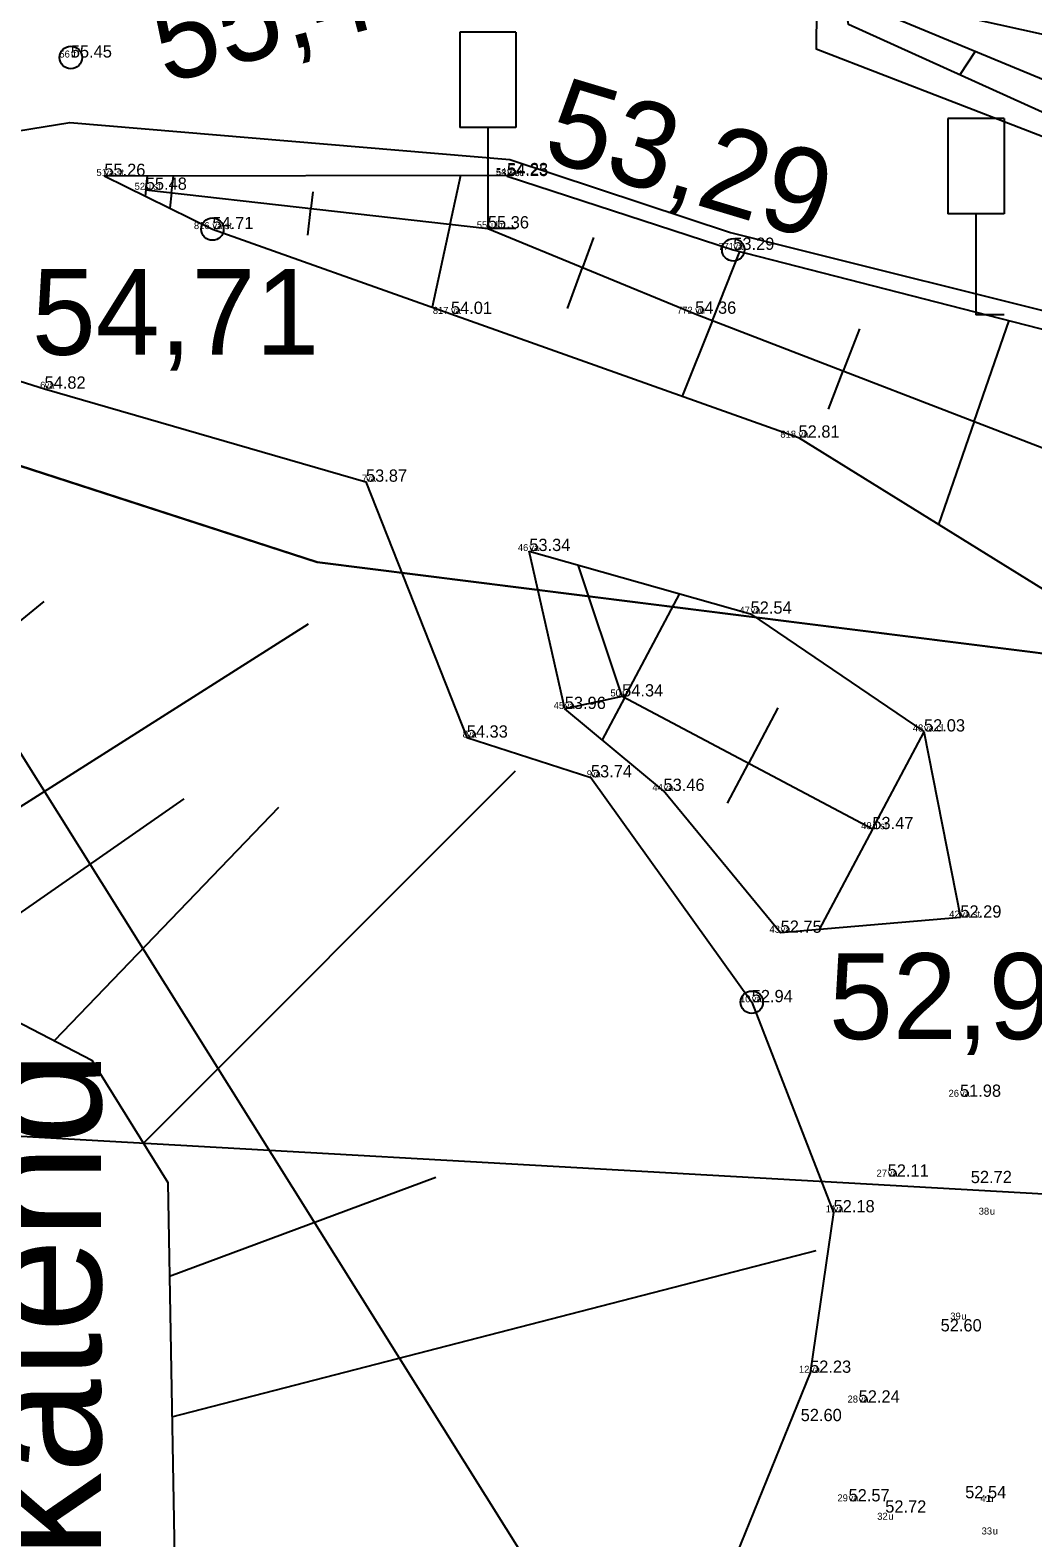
# Model space of a CAD drawing. Extents: x 700746 to 706058, y 6570320 to 6580460.
# Drawn here: x 702869.88 to 702898.47, y 6577342.76 to 6577385.77 of the extents above; entities that cross this region are included whole.
import ezdxf

# ---------------------------------------------------------------- set-up
doc = ezdxf.new("R2010")
doc.units = 0
for name, color, linetype in [('kataster', 7, 'Continuous'), ('KORGUS-EH2000', 7, 'Continuous'), ('Lamami horisontaal_EH2000', 7, 'Continuous'), ('LIIKLUS', 7, 'Continuous'), ('Lõige', 7, 'Continuous'), ('MOOTKORG-EH2000', 7, 'Continuous'), ('MOOTKORG_MUU', 7, 'Continuous'), ('MOOTNR', 7, 'Continuous'), ('RELJEEF', 7, 'Continuous'), ('TEE', 7, 'Continuous')]:
    doc.layers.add(name, color=color, linetype=linetype)

msp = doc.modelspace()

# ---------------------------------------------------------------- linework, layer by layer
at = {"layer": 'kataster'}
msp.add_lwpolyline([(702859.8, 6577465.72), (703125.43, 6577441.71), (703167.04, 6577172.32), (703141.54, 6577201.64), (703129.16, 6577218.59), (703119.31, 6577233.95), (703096.08, 6577280.59), (703057.1, 6577329.85), (703041.25, 6577339.7), (703019.19, 6577342.06), (703005.04, 6577344.66), (702961.68, 6577364.05), (702944.77, 6577367.92), (702900.72, 6577367.74), (702878.06, 6577370.59), (702863.2, 6577375.41), (702862.38, 6577440.12)], close=True, dxfattribs=at)
msp.add_lwpolyline([(702754.28, 6577347.92), (702820.1, 6577376.69), (702831.19, 6577380.43), (702839.86, 6577381.59), (702851.4, 6577379.23), (702863.2, 6577375.41), (702878.06, 6577370.59), (702900.72, 6577367.74), (702944.77, 6577367.92), (702961.68, 6577364.05), (703005.04, 6577344.66), (703019.19, 6577342.06), (703041.25, 6577339.7), (703057.1, 6577329.85), (703096.08, 6577280.59), (703119.31, 6577233.95), (703129.16, 6577218.59), (703141.54, 6577201.64), (703167.04, 6577172.32), (703168.73, 6577170.37), (703277.36, 6577072.83), (703231.53, 6577106.55), (703089.87, 6577211.79), (702713.81, 6577334.91)], dxfattribs=at)
at = {"layer": 'KORGUS-EH2000'}
for centre in [(702871.039, 6577384.988), (702875.075, 6577380.094), (702889.928, 6577379.502), (702890.454, 6577358.04)]:
    msp.add_circle(centre, 0.32, dxfattribs=at)
at = {"layer": 'Lamami horisontaal_EH2000'}
msp.add_lwpolyline([(702863.212, 6577375.516), (702864.599, 6577373.132), (702895.022, 6577324.542), (702899.247, 6577316.507), (702902.08, 6577308.124), (702903.52, 6577299.393), (702903.566, 6577290.315), (702902.362, 6577273.159)], dxfattribs=at)
at = {"layer": 'LIIKLUS'}
for p, q in [((702882.131, 6577385.714), (702882.131, 6577382.994)), ((702883.731, 6577385.714), (702882.131, 6577385.714)), ((702883.731, 6577385.714), (702883.731, 6577382.994)), ((702883.731, 6577382.994), (702882.131, 6577382.994)), ((702882.931, 6577382.994), (702882.931, 6577380.114)), ((702896.048, 6577383.246), (702896.048, 6577380.526)), ((702897.648, 6577383.246), (702896.048, 6577383.246)), ((702897.648, 6577383.246), (702897.648, 6577380.526)), ((702897.648, 6577380.526), (702896.048, 6577380.526)), ((702896.848, 6577380.526), (702896.848, 6577377.646)), ((702883.731, 6577380.114), (702882.931, 6577380.114)), ((702897.648, 6577377.646), (702896.848, 6577377.646))]:
    msp.add_line(p, q, dxfattribs=at)
at = {"layer": 'Lõige'}
msp.add_lwpolyline([(702837.755, 6577356.016), (702922.378, 6577351.241), (702934.372, 6577351.305), (702975.89, 6577340.204), (703011.296, 6577328.533), (703048.269, 6577288.507), (703082.822, 6577285.406), (703165.082, 6577283.623)], dxfattribs=at)
at = {"layer": 'RELJEEF'}
for p, q in [((702904.231, 6577384.439), (702895.566, 6577386.349)), ((702896.821, 6577385.161), (702896.386, 6577384.491)), ((702873.176, 6577381.216), (702873.156, 6577381.038)), ((702873.176, 6577381.216), (702873.221, 6577381.612)), ((702873.908, 6577381.133), (702873.962, 6577381.614)), ((702881.857, 6577380.235), (702882.161, 6577381.63)), ((702873.908, 6577381.133), (702873.858, 6577380.693)), ((702877.936, 6577381.153), (702877.883, 6577380.684)), ((702877.797, 6577379.921), (702877.883, 6577380.684)), ((702881.857, 6577380.235), (702881.342, 6577377.866)), ((702885.942, 6577379.851), (702885.63, 6577379.002)), ((702889.333, 6577377.489), (702890.114, 6577379.454)), ((702885.198, 6577377.825), (702885.63, 6577379.002)), ((702889.333, 6577377.489), (702888.474, 6577375.326)), ((702896.796, 6577374.607), (702897.793, 6577377.483)), ((702893.53, 6577377.253), (702893.065, 6577376.048)), ((702892.645, 6577374.961), (702893.065, 6577376.048)), ((702896.796, 6577374.607), (702895.778, 6577371.671)), ((702886.759, 6577366.763), (702885.51, 6577370.485)), ((702886.826, 6577366.727), (702888.402, 6577369.696)), ((702870.266, 6577369.475), (702865.278, 6577365.388)), ((702886.759, 6577366.763), (702885.123, 6577366.405)), ((702886.826, 6577366.727), (702886.187, 6577365.522)), ((702891.201, 6577366.437), (702890.36, 6577364.852)), ((702893.893, 6577362.977), (702895.367, 6577365.754)), ((702873.115, 6577354.015), (702883.716, 6577364.64)), ((702889.759, 6577363.721), (702890.36, 6577364.852)), ((702867.02, 6577358.786), (702874.27, 6577363.842)), ((702876.96, 6577363.591), (702870.571, 6577356.944)), ((702893.893, 6577362.977), (702892.373, 6577360.114)), ((702881.448, 6577353.044), (702873.853, 6577350.212)), ((702873.922, 6577346.213), (702892.287, 6577350.962))]:
    msp.add_line(p, q, dxfattribs=at)
for points in [[(702959.276, 6577364.547), (702943.922, 6577369.296), (702928.7, 6577373.581), (702914.965, 6577377.676), (702902.346, 6577381.794), (702893.216, 6577385.926), (702892.965, 6577387.489), (702902.637, 6577388.777), (702915.316, 6577394.226), (702930.566, 6577399.878), (702940.613, 6577403.8), (702954.991, 6577404.413), (702972.228, 6577402.419), (702989.167, 6577399.922), (703001.859, 6577398.018), (703005.921, 6577398.178)], [(702957.946, 6577366.452), (702944.292, 6577370.593), (702930.162, 6577375.469), (702915.527, 6577378.902), (702903.252, 6577382.497), (702894.301, 6577386.205), (702903.286, 6577387.225), (702916.266, 6577392.717), (702931.378, 6577398.612), (702942.035, 6577402.266), (702955.937, 6577401.629), (702970.396, 6577399.697), (702989.632, 6577397.26), (703003.85, 6577395.662), (703007.731, 6577396.131)], [(702871.994, 6577381.61), (702883.476, 6577381.633), (702883.478, 6577381.606), (702889.928, 6577379.502), (702900.818, 6577376.706), (702913.481, 6577373.665), (702928.116, 6577369.388), (702933.022, 6577368.636), (702946.427, 6577364.841), (702951.094, 6577363.181), (702956.32, 6577360.15)], [(702871.994, 6577381.61), (702875.075, 6577380.094), (702881.878, 6577377.676), (702891.788, 6577374.146), (702900.388, 6577368.812), (702903.264, 6577369.463)], [(702873.176, 6577381.216), (702882.931, 6577380.114), (702888.841, 6577377.679), (702900.184, 6577373.299), (702902.171, 6577374.278), (702912.42, 6577371.47), (702915.94, 6577370.33), (702918.85, 6577369.49), (702924.01, 6577367.22), (702928.41, 6577367.37), (702932.5, 6577367.23), (702936.56, 6577365.51), (702940.43, 6577364.18), (702943.95, 6577362.59), (702947.01, 6577361.71), (702949.77, 6577360.15), (702956.32, 6577360.15)], [(702850.304, 6577373.096), (702853.998, 6577376.704), (702860.008, 6577378.776), (702870.29, 6577375.542), (702879.455, 6577372.888), (702882.328, 6577365.589), (702885.868, 6577364.454), (702890.454, 6577358.04), (702892.788, 6577352.046), (702892.118, 6577347.469), (702890.015, 6577342.295), (702892.471, 6577338.576)], [(702896.402, 6577360.454), (702891.278, 6577360.021), (702887.938, 6577364.068), (702885.123, 6577366.405), (702884.111, 6577370.911)], [(702884.111, 6577370.911), (702890.421, 6577369.124), (702895.365, 6577365.763), (702896.402, 6577360.454)], [(702877.803, 6577368.826), (702866.299, 6577361.52), (702859.486, 6577359.723)], [(702893.893, 6577362.977), (702886.759, 6577366.763)], [(702867.02, 6577358.786), (702871.641, 6577356.389), (702873.806, 6577352.901), (702874.057, 6577338.46), (702866.664, 6577339.342), (702867.02, 6577358.786)]]:
    msp.add_lwpolyline(points, dxfattribs=at)
at = {"layer": 'TEE'}
for points in [[(702892.321, 6577388.624), (702892.288, 6577385.241), (702902.125, 6577381.434), (702914.602, 6577377.189), (702928.482, 6577373.225), (702943.935, 6577368.799), (702959.049, 6577364.41), (702963.274, 6577363.624), (702966.639, 6577362.72)], [(702756.201, 6577344.978), (702755.862, 6577345.097), (702769.029, 6577353.199), (702793.809, 6577364.453), (702820.1, 6577376.69), (702831.677, 6577380.074), (702841.966, 6577380.93), (702849.963, 6577381.001), (702863.162, 6577381.857), (702871.014, 6577383.133), (702883.558, 6577382.084), (702889.844, 6577380.002), (702900.96, 6577377.223), (702913.312, 6577373.986), (702927.908, 6577369.81), (702933.066, 6577368.815), (702946.691, 6577365.04), (702960.382, 6577360.214), (702961.135, 6577360.03)]]:
    msp.add_lwpolyline(points, dxfattribs=at)

# ---------------------------------------------------------------- texts
at = {"layer": 'KORGUS-EH2000'}
for s, rotation, p in [('55,45', 14.9929, (702873.727, 6577384.237)), ('53,29', 343.3151, (702884.424, 6577382.12))]:
    msp.add_text(s, height=2.45, rotation=rotation, dxfattribs=at).set_placement(p)
for s, p in [('54,71', (702869.927, 6577376.508)), ('52,94', (702892.654, 6577356.988))]:
    msp.add_text(s, height=2.45, dxfattribs=at).set_placement(p)
at = {"layer": 'MOOTKORG-EH2000'}
for s, p in [('55.45', (702871.039, 6577384.988)), ('55.26', (702871.994, 6577381.61)), ('54.23', (702883.476, 6577381.633)), ('54.25', (702883.478, 6577381.606)), ('55.48', (702873.176, 6577381.216)), ('54.71', (702875.075, 6577380.094)), ('55.36', (702882.931, 6577380.114)), ('53.29', (702889.928, 6577379.502)), ('54.01', (702881.878, 6577377.676)), ('54.36', (702888.841, 6577377.679)), ('54.82', (702870.29, 6577375.542)), ('52.81', (702891.788, 6577374.146)), ('53.87', (702879.455, 6577372.888)), ('53.34', (702884.111, 6577370.911)), ('52.54', (702890.421, 6577369.124)), ('54.34', (702886.759, 6577366.763)), ('53.96', (702885.123, 6577366.405)), ('54.33', (702882.328, 6577365.589)), ('54.33', (702882.328, 6577365.589)), ('52.03', (702895.365, 6577365.763)), ('53.74', (702885.868, 6577364.454)), ('53.46', (702887.938, 6577364.068)), ('53.47', (702893.893, 6577362.977)), ('52.29', (702896.402, 6577360.454)), ('52.75', (702891.278, 6577360.021)), ('52.94', (702890.454, 6577358.04)), ('51.98', (702896.392, 6577355.342)), ('51.98', (702896.392, 6577355.342)), ('52.11', (702894.33, 6577353.065)), ('52.72', (702896.7, 6577352.88)), ('52.18', (702892.788, 6577352.046)), ('52.60', (702895.84, 6577348.65)), ('52.23', (702892.118, 6577347.469)), ('52.24', (702893.503, 6577346.62)), ('52.60', (702891.85, 6577346.09)), ('52.54', (702896.54, 6577343.89)), ('52.57', (702893.215, 6577343.801)), ('52.72', (702894.26, 6577343.48))]:
    msp.add_text(s, height=0.35, dxfattribs=at).set_placement(p)
at = {"layer": 'MOOTKORG_MUU'}
for s, p in [('tt', (702871.039, 6577384.988)), ('va st', (702871.994, 6577381.61)), ('va', (702883.476, 6577381.633)), ('u st', (702883.478, 6577381.606)), ('u st', (702873.176, 6577381.216)), ('va st', (702875.075, 6577380.094)), ('u lm', (702882.931, 6577380.114)), ('va', (702889.928, 6577379.502)), ('va', (702881.878, 6577377.676)), ('vu', (702888.841, 6577377.679)), ('va', (702870.29, 6577375.542)), ('va', (702891.788, 6577374.146)), ('va', (702879.455, 6577372.888)), ('va', (702884.111, 6577370.911)), ('va', (702890.421, 6577369.124)), ('u', (702886.759, 6577366.763)), ('va', (702885.123, 6577366.405)), ('va', (702882.328, 6577365.589)), ('va cl', (702895.365, 6577365.763)), ('va', (702885.868, 6577364.454)), ('va', (702887.938, 6577364.068)), ('u st', (702893.893, 6577362.977)), ('va st', (702896.402, 6577360.454)), ('va', (702891.278, 6577360.021)), ('va', (702890.454, 6577358.04)), ('va', (702896.392, 6577355.342)), ('va', (702894.33, 6577353.065)), ('va', (702892.788, 6577352.046)), ('u', (702897.243, 6577351.98)), ('u', (702896.432, 6577348.987)), ('va', (702892.118, 6577347.469)), ('va', (702893.503, 6577346.62)), ('va', (702893.215, 6577343.801)), ('u', (702897.2, 6577343.786)), ('u', (702894.349, 6577343.276)), ('u', (702897.326, 6577342.857))]:
    msp.add_text(s, height=0.2, dxfattribs=at).set_placement(p)
at = {"layer": 'MOOTNR'}
for s, p in [('56', (702870.713, 6577384.988)), ('51', (702871.769, 6577381.61)), ('54', (702883.159, 6577381.633)), ('53', (702883.161, 6577381.606)), ('52', (702872.859, 6577381.216)), ('816', (702874.549, 6577380.094)), ('55', (702882.614, 6577380.114)), ('771', (702889.503, 6577379.502)), ('817', (702881.361, 6577377.676)), ('772', (702888.324, 6577377.679)), ('6', (702870.164, 6577375.542)), ('818', (702891.271, 6577374.146)), ('7', (702879.338, 6577372.888)), ('46', (702883.785, 6577370.911)), ('47', (702890.104, 6577369.124)), ('45', (702884.806, 6577366.405)), ('50', (702886.425, 6577366.763)), ('8', (702882.211, 6577365.589)), ('48', (702895.048, 6577365.763)), ('9', (702885.751, 6577364.454)), ('44', (702887.621, 6577364.068)), ('49', (702893.576, 6577362.977)), ('42', (702896.085, 6577360.454)), ('43', (702890.961, 6577360.021)), ('10', (702890.12, 6577358.04)), ('26', (702896.066, 6577355.342)), ('27', (702894.013, 6577353.065)), ('11', (702892.563, 6577352.046)), ('38', (702896.926, 6577351.98)), ('39', (702896.115, 6577348.987)), ('12', (702891.801, 6577347.469)), ('28', (702893.186, 6577346.62)), ('29', (702892.898, 6577343.801)), ('41', (702896.975, 6577343.786)), ('32', (702894.032, 6577343.276)), ('33', (702897.009, 6577342.857))]:
    msp.add_text(s, height=0.2, dxfattribs=at).set_placement(p)
at = {"layer": 'RELJEEF'}
msp.add_text('katend', height=3.6, rotation=90, dxfattribs=at).set_placement((702871.901, 6577342.195))

doc.saveas('drawing.dxf')
